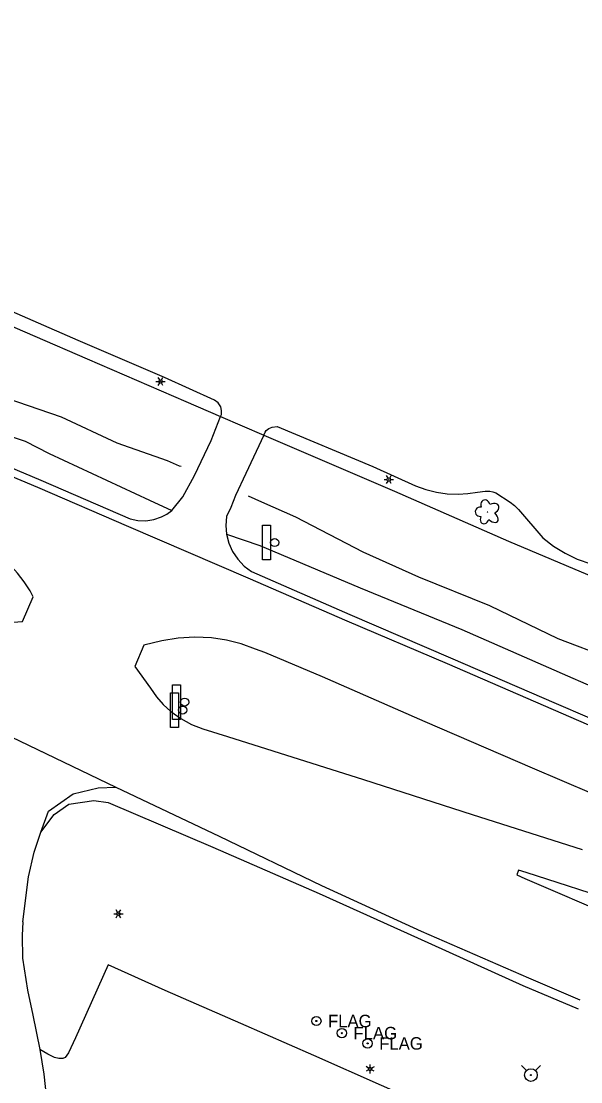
# Model space of a CAD drawing. Extents: x 588843 to 2552415, y 180129 to 269402.
# Drawn here: x 592942.5 to 593184.4, y 185762.9 to 186221.5 of the extents above; entities that cross this region are included whole.
import ezdxf

# ---------------------------------------------------------------- set-up
doc = ezdxf.new("R2010")
doc.units = 0
for name, color, linetype in [('Default', 7, 'Continuous'), ('E_DWY', 7, 'Continuous'), ('E_FEN_Generic', 7, 'Continuous'), ('E_LAND_Vegetation', 7, 'Continuous'), ('E_LTG', 7, 'Continuous'), ('E_MISCPROP', 7, 'Continuous'), ('E_MISCPROP_YardLight', 7, 'Continuous'), ('E_RDWY', 7, 'Continuous'), ('E_RDWY_AsphConc', 7, 'Continuous'), ('E_RDWY_C_and_G', 7, 'Continuous'), ('E_RDWY_Gravel', 7, 'Continuous'), ('E_SGN', 7, 'Continuous'), ('E_UTL_WHydrant', 7, 'Continuous'), ('E_WTR_FlowLine', 7, 'Continuous')]:
    doc.layers.add(name, color=color, linetype=linetype)

# ---------------------------------------------------------------- blocks, each defined once
blk = doc.blocks.new('LPOL')
at = {"layer": 'Default'}
for p, q in [((-4, 0), (-1.5, 0)), ((-0.75, 1.3), (-2, 3.46)), ((0.75, 1.3), (2, 3.46)), ((1.5, 0), (4, 0)), ((-2, -3.46), (-0.75, -1.3)), ((2, -3.46), (0.75, -1.3))]:
    blk.add_line(p, q, dxfattribs=at)
for radius in [1.5, 1.5, 1.5, 0.125]:
    blk.add_circle((0, 0), radius, dxfattribs=at)
blk = doc.blocks.new('DTRE_2')
at = {"layer": 'E_LAND_Vegetation'}
blk.add_circle((-0.18, 0), 0.183, dxfattribs=at)
for centre, major_axis, ratio in [((-1.87, 5.32), (1.36, -4.98), 0.782863), ((-5.87, 0.15), (4.93, -0.12), 0.832022), ((4.06, 2.74), (-5.27, -2.93), 0.691916), ((-2.49, -5.24), (1.8, 4.86), 0.716896), ((3.54, -3.71), (-5.01, 4.58), 0.560249)]:
    blk.add_ellipse(centre, major_axis=major_axis, ratio=ratio, start_param=1.570796, end_param=4.712389, dxfattribs=at)
blk = doc.blocks.new('FPOL_1')
at = {"layer": 'E_MISCPROP'}
for radius in [4, 0.5]:
    blk.add_circle((0, 0), radius, dxfattribs=at)
blk.add_text('FLAG', height=10.8, dxfattribs=at).set_placement((10, -5.4))
blk = doc.blocks.new('HYD_1')
at = {"layer": 'E_UTL_WHydrant'}
for p, q in [((-3.84, 3.84), (-8.32, 8.32)), ((3.84, 3.84), (8.32, 8.32))]:
    blk.add_line(p, q, dxfattribs=at)
for radius in [5.48, 0.42]:
    blk.add_circle((0, 0), radius, dxfattribs=at)
blk = doc.blocks.new('LPOL_2')
at = {"layer": 'E_LTG'}
for p, q in [((-4, 0), (-1.5, 0)), ((-0.75, 1.3), (-2, 3.46)), ((0.75, 1.3), (2, 3.46)), ((1.5, 0), (4, 0)), ((-2, -3.46), (-0.75, -1.3)), ((2, -3.46), (0.75, -1.3))]:
    blk.add_line(p, q, dxfattribs=at)
for radius in [1.5, 1.5, 1.5, 0.125]:
    blk.add_circle((0, 0), radius, dxfattribs=at)
blk = doc.blocks.new('SGN')
at = {"layer": 'E_SGN'}
blk.add_lwpolyline([(-3.5, -15), (-10.5, -15), (-10.5, 15), (-3.5, 15)], close=True, dxfattribs=at)
blk.add_circle((0, 0), 3.5, dxfattribs=at)

msp = doc.modelspace()

# ---------------------------------------------------------------- linework, layer by layer
at = {"layer": 'E_DWY'}
msp.add_lwpolyline([(593073.08, 185519.95), (593085.72, 185563.37), (593101.57, 185612.44), (593116.25, 185656.35), (593130.07, 185698.66), (593137.48, 185722.33), (593127, 185748.67), (593098.2, 185761.32), (593068.93, 185774.26), (593037.36, 185788.12), (593004.66, 185802.42), (592980.13, 185813.54), (592966.01, 185781.91), (592962.98, 185775.38), (592961.51, 185773.47), (592960.45, 185773.06), (592958.78, 185772.92), (592956.88, 185773.45), (592953.94, 185774.8), (592950.49, 185776.9)], dxfattribs=at)
at = {"layer": 'E_FEN_Generic'}
msp.add_lwpolyline([(592773.1, 186160.77), (592789.79, 186153.65), (592838.37, 186132.78), (592882.74, 186113.57), (592925.65, 186095.07), (592971.06, 186075.6), (593013.71, 186057.12), (593028.58, 186050.54), (593047.38, 186042.48), (593064.51, 186035.11), (593103.9, 186018.32), (593153.16, 185996.73), (593196.45, 185978.32), (593238.07, 185960.11)], dxfattribs=at)
at = {"layer": 'E_RDWY'}
for points in [[(592926.6, 186033.34), (592950.98, 186023.02), (592989.55, 186006.31), (592992.95, 186005.61), (592996.41, 186005.52), (592999.84, 186006.05), (593003.12, 186007.17), (593003.12, 186007.17), (593005.47, 186008.41), (593007.63, 186009.96), (593007.63, 186009.96), (593012.41, 186015.92), (593017.32, 186025.08), (593024.65, 186040.17), (593028.58, 186050.54), (593029, 186051.47), (593029.13, 186053.15), (593028.75, 186054.8), (593028.75, 186054.8), (593027.67, 186056.51), (593026.05, 186057.72), (593026.05, 186057.72), (593004.36, 186067.4), (592967.1, 186083.48), (592928.09, 186100.4)], [(593047.38, 186042.48), (593039.56, 186026.02), (593035.11, 186016.48), (593033.09, 186011.28), (593031.22, 186007.31), (593030.93, 186003.52), (593031.25, 185999.73), (593031.25, 185999.73), (593032.23, 185995.85), (593033.85, 185992.19), (593036.06, 185988.85), (593038.8, 185985.93), (593041.99, 185983.51), (593041.99, 185983.51), (593084.55, 185964.93), (593128.03, 185946.21), (593173.76, 185926.45), (593213.89, 185909.22)], [(593047.38, 186042.48), (593047.96, 186043.85), (593048.33, 186044.52), (593049.55, 186045.35), (593050.9, 186045.94), (593050.9, 186045.94), (593053.08, 186046.33), (593053.08, 186046.33), (593094.48, 186028.92), (593112.97, 186020.64), (593117.39, 186019.03), (593121.96, 186017.88), (593126.62, 186017.21), (593131.32, 186017.02), (593131.32, 186017.02), (593135.56, 186017.26), (593139.76, 186017.89), (593139.76, 186017.89), (593143.07, 186018.36), (593145.07, 186018.33), (593145.07, 186018.33), (593146.36, 186018.03), (593147.58, 186017.52), (593147.58, 186017.52), (593153.85, 186013.55), (593155.76, 186012.13), (593157.44, 186010.44), (593157.44, 186010.44), (593167.99, 185998.08), (593172.61, 185994.51), (593177.58, 185991.44), (593182.84, 185988.92), (593182.84, 185988.92), (593188.63, 185986.87)], [(592943.12, 185832.1), (592945.62, 185851.59), (592948.13, 185862.25), (592950.99, 185870.86), (592954.32, 185879.96), (592964.99, 185887.39), (592975.7, 185890.08), (592983.41, 185890.3)], [(592943.12, 185832.1), (592942.93, 185826.17), (592943.11, 185816.4), (592945.25, 185802.49), (592947.54, 185791.67), (592950.49, 185776.9), (592952.34, 185766.21), (592953.5, 185754.21), (592953.76, 185742.73), (592953.77, 185733.95), (592953.36, 185707.64), (592953.46, 185684.24), (592953.6, 185669.72)]]:
    msp.add_lwpolyline(points, dxfattribs=at)
at = {"layer": 'E_RDWY_AsphConc'}
for points in [[(592915.44, 186008.55), (592920.42, 186019.67), (592924.98, 186030.31), (592949.57, 186019.97), (592988.93, 186003.09), (593040.4, 185980.87), (593083.25, 185962.29), (593126.6, 185943.72), (593172.45, 185923.84), (593212.95, 185906.31)], [(592893.04, 185963.25), (592888.11, 185952.14), (592881.92, 185938.22), (592919.1, 185921.13), (592983.41, 185890.3), (593028.02, 185869.09), (593072.25, 185847.8), (593115.37, 185828.01), (593161.75, 185807.92), (593183.96, 185798.37)], [(593201.77, 185840.16), (593160.78, 185853.36), (593157.5, 185854.46), (593156.66, 185852.42), (593160.21, 185850.83), (593199.79, 185833.8)]]:
    msp.add_lwpolyline(points, dxfattribs=at)
at = {"layer": 'E_RDWY_C_and_G'}
for points in [[(592893.82, 185965.48), (592900.42, 185963.11), (592905.76, 185961.78), (592911.18, 185960.88), (592911.18, 185960.88), (592918.13, 185960.38), (592925.1, 185960.6), (592925.1, 185960.6), (592943.11, 185961.96), (592947.71, 185972.57), (592946.35, 185975.17), (592943.77, 185979.12), (592940.92, 185982.88), (592940.92, 185982.88), (592935.95, 185988.35), (592935.95, 185988.35), (592925.36, 185998.42), (592922.46, 186000.98), (592919.39, 186003.34), (592919.39, 186003.34), (592914.52, 186006.5), (592914.52, 186006.5)], [(593201.97, 185882.11), (593163.5, 185898.57), (593117.1, 185918.6), (593072.66, 185938.03), (593047.85, 185948.51), (593043.81, 185950.02), (593037.63, 185952.23), (593031.26, 185953.83), (593024.76, 185954.82), (593024.76, 185954.82), (593017.56, 185955.17), (593010.36, 185954.75), (593003.24, 185953.57), (593003.24, 185953.57), (592995.43, 185951.77), (592991.64, 185942.45), (592998.33, 185933.07), (593000.93, 185929.44), (593003.89, 185926.09), (593007.18, 185923.08), (593007.18, 185923.08), (593011.47, 185919.98), (593016.1, 185917.44), (593021.02, 185915.49), (593021.02, 185915.49), (593031.7, 185912.27), (593090.37, 185893.56), (593137.47, 185878.55), (593184.89, 185863.42)]]:
    msp.add_lwpolyline(points, dxfattribs=at)
at = {"layer": 'E_RDWY_Gravel'}
for points in [[(592644.28, 186221.52), (592643.07, 186196.23), (592646.24, 186182.77), (592653.3, 186166.77), (592660.55, 186160.2), (592681.92, 186150.3), (592723.97, 186131.5), (592739.95, 186124.33), (592770.95, 186110.67), (592820.92, 186089.89), (592865.89, 186070.74), (592910.48, 186053.88), (592930.92, 186044.32), (592944.15, 186039.98), (592954.56, 186034.59), (592997.98, 186014.46), (593007.63, 186009.96)], [(593031.25, 185999.73), (593045.56, 185994.76), (593089, 185976.58), (593133, 185958.43), (593178.63, 185938.52), (593218.17, 185921.22)], [(592950.99, 185870.86), (592956.71, 185878.46), (592963.1, 185882.93), (592973.85, 185884.54), (592980.12, 185883.74), (593025.33, 185864.31), (593071.28, 185844.29), (593113.81, 185825.2), (593159.35, 185804.57), (593183.28, 185794.52)]]:
    msp.add_lwpolyline(points, dxfattribs=at)
at = {"layer": 'E_WTR_FlowLine'}
for points in [[(592748.67, 186157.04), (592754.6, 186149.23), (592764.72, 186138.08), (592769.52, 186132.33), (592785.64, 186123.35), (592807.99, 186113.21), (592826.15, 186106.93), (592849.75, 186094.93), (592867.84, 186088.58), (592890.1, 186077.13), (592909.72, 186070.04), (592935.86, 186058.7), (592959.75, 186050.49), (592983.78, 186039.18), (593005.56, 186031.58), (593010.78, 186029.3), (593011.63, 186029.06)], [(593040.54, 186016.31), (593046.37, 186013.63), (593061.01, 186007.2), (593090.1, 185992.12), (593114.27, 185981.2), (593144.89, 185968.9), (593174.48, 185954.54), (593196.41, 185946.25), (593223.93, 185933.46), (593253.54, 185920.29), (593275.41, 185911.3), (593293.41, 185905.83), (593314.77, 185895.2), (593336.94, 185886.71), (593360.9, 185873.95)]]:
    msp.add_lwpolyline(points, dxfattribs=at)

# ---------------------------------------------------------------- block references
at = {"layer": 'E_LAND_Vegetation', "xscale": 0.5, "yscale": 0.5}
msp.add_blockref('DTRE_2', (593144.12, 186009.33), dxfattribs=at)
at = {"layer": 'E_LTG', "xscale": 0.5, "yscale": 0.5}
for p in [(593002.73, 186065.77), (593101.41, 186023.33)]:
    msp.add_blockref('LPOL_2', p, dxfattribs=at)
at = {"layer": 'E_LTG', "xscale": 0.5000000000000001, "yscale": 0.5, "rotation": 89.39188762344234}
msp.add_blockref('LPOL', (593093.28, 185768.46), dxfattribs=at)
at = {"layer": 'E_MISCPROP', "xscale": 0.5, "yscale": 0.5}
for p in [(593070.08, 185789.19), (593081.1, 185783.96), (593092.21, 185779.51)]:
    msp.add_blockref('FPOL_1', p, dxfattribs=at)
at = {"layer": 'E_MISCPROP_YardLight', "xscale": 0.5, "yscale": 0.5}
msp.add_blockref('LPOL_2', (592984.51, 185835.61), dxfattribs=at)
at = {"layer": 'E_SGN', "xscale": 0.5, "yscale": 0.5}
for p in [(593052.03, 185996.08), (593013.16, 185927.1), (593012.27, 185923.66)]:
    msp.add_blockref('SGN', p, dxfattribs=at)
at = {"layer": 'E_UTL_WHydrant', "xscale": 0.5, "yscale": 0.5}
msp.add_blockref('HYD_1', (593162.83, 185765.84), dxfattribs=at)

doc.saveas('drawing.dxf')
